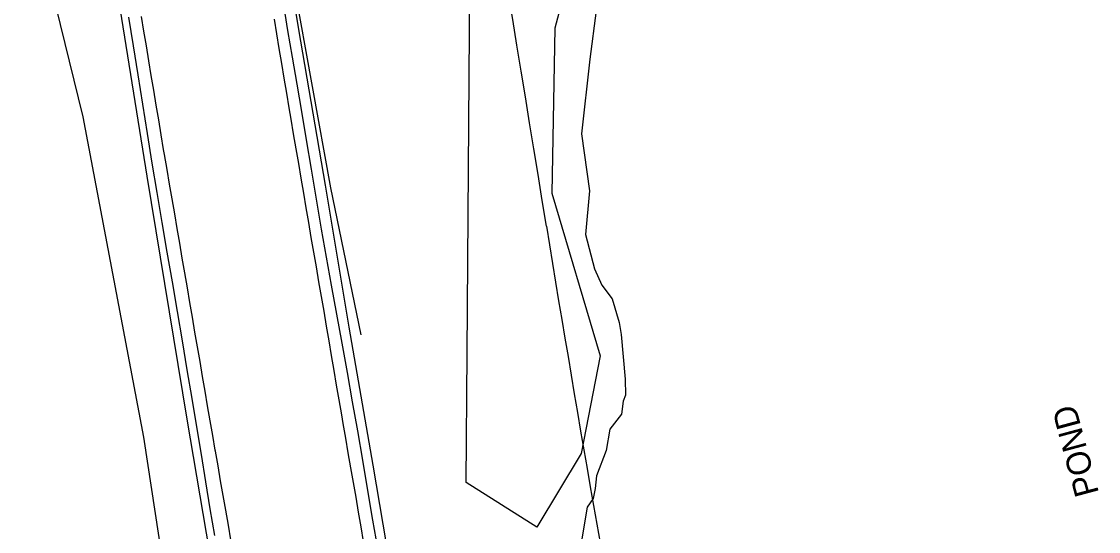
# Model space of a CAD drawing. Extents: x 472260 to 482161, y 489063 to 507124.
# Drawn here: x 478378 to 478557.1, y 495186 to 495270.8 of the extents above; entities that cross this region are included whole.
import ezdxf

# ---------------------------------------------------------------- set-up
doc = ezdxf.new("R2010")
doc.units = 0
for name, color, linetype in [('Exist Structure Minor Drop Inlet Cogo Elevation', 7, 'Continuous'), ('Prop Drainage Structure Catch Basin Convert From Junction Box Label', 7, 'Continuous'), ('Prop Drainage Structure Drop Inlet Grate 2 Narrow Slots and Sag Grates 840 24 CELL', 7, 'Continuous'), ('Prop Drainage Structure Outlet Generic CELL', 7, 'Continuous'), ('Prop Drainage Structure Pipe RCP 24in Class III', 7, 'Continuous'), ('Prop Drainage Structure Pipe Stub Out CELL', 7, 'Continuous'), ('Prop Drainage Structure Plot Symbol 50 Scale CELL', 7, 'Continuous'), ('Prop Drainage Structure Tops and Inverts LABEL', 7, 'Continuous'), ('Prop Erosion Rip Rap Pad at Outlet Label', 7, 'Continuous')]:
    doc.layers.add(name, color=color, linetype=linetype)

msp = doc.modelspace()

# ---------------------------------------------------------------- linework, layer by layer
at = {"layer": 'Exist Structure Minor Drop Inlet Cogo Elevation'}
for centre, radius, start, end in [((233727.31, 455420.15), 247955.71, 9.2405286, 9.3048963), ((482394.4, 495875.96), 3980.78, 189.24053, 192.1328), ((482394.4, 495875.96), 4080.78, 189.24053, 192.1328)]:
    msp.add_arc(centre, radius, start, end, dxfattribs=at)
at = {"layer": 'Prop Drainage Structure Catch Basin Convert From Junction Box Label'}
for points in [[(478417.93, 495132.02), (478412.53, 495163.47), (478405.58, 495204.65), (478398.91, 495245.05), (478393.2, 495280.6), (478387.36, 495316.03), (478382.59, 495344.43), (478377.9, 495376.55), (478373.27, 495404.91), (478371.49, 495416.4), (478366.72, 495443.35), (478361.91, 495472.12), (478357.24, 495499.62), (478353.99, 495520.46), (478349.9, 495549.36), (478345.53, 495576.25), (478340.24, 495606.34), (478335.62, 495635.46)], [(478448.16, 495130.48), (478444.36, 495152.75), (478440.37, 495174.1), (478436.48, 495197.03), (478432.49, 495219.94), (478428.53, 495243.56), (478424.13, 495269.44), (478420.25, 495292.99), (478414.62, 495326.04), (478410.06, 495354.26), (478405.5, 495382.92), (478401.76, 495407.76), (478396.38, 495440.05), (478391.25, 495472.58), (478388.88, 495486.77)]]:
    msp.add_lwpolyline(points, dxfattribs=at)
at = {"layer": 'Prop Drainage Structure Drop Inlet Grate 2 Narrow Slots and Sag Grates 840 24 CELL'}
for points in [[(478412.84, 495184.59), (478412.41, 495187.05), (478411.98, 495189.51), (478411.55, 495191.96), (478411.12, 495194.42), (478410.69, 495196.87), (478410.26, 495199.33), (478410.23, 495199.48), (478409.81, 495201.94), (478409.38, 495204.4), (478408.96, 495206.86), (478408.54, 495209.31), (478408.12, 495211.77), (478407.7, 495214.23), (478407.27, 495216.68), (478406.85, 495219.14), (478406.43, 495221.6), (478406.01, 495224.06), (478405.59, 495226.51), (478405.16, 495228.97), (478404.74, 495231.43), (478404.32, 495233.89), (478403.9, 495236.34), (478403.48, 495238.8), (478403.05, 495241.26), (478402.63, 495243.72), (478402.21, 495246.17), (478401.79, 495248.63), (478401.64, 495249.48), (478401.23, 495251.94), (478400.82, 495254.4), (478400.41, 495256.86), (478400, 495259.32), (478399.59, 495261.78), (478399.19, 495264.23), (478398.78, 495266.69), (478398.37, 495269.15), (478397.96, 495271.61)], [(478420, 495271.16), (478420.41, 495268.71), (478420.82, 495266.25), (478421.23, 495263.79), (478421.64, 495261.33), (478422.05, 495258.87), (478422.46, 495256.41), (478422.78, 495254.53), (478423.2, 495252.07), (478423.62, 495249.62), (478424.04, 495247.16), (478424.46, 495244.7), (478424.88, 495242.25), (478425.3, 495239.79), (478425.72, 495237.33), (478426.14, 495234.88), (478426.56, 495232.42), (478426.99, 495229.96), (478427.41, 495227.51), (478427.83, 495225.05), (478428.25, 495222.59), (478428.67, 495220.14), (478429.09, 495217.68), (478429.51, 495215.22), (478429.93, 495212.77), (478430.35, 495210.31), (478430.77, 495207.86), (478431.2, 495205.4), (478431.44, 495203.95), (478431.87, 495201.49), (478432.29, 495199.04), (478432.72, 495196.58), (478433.14, 495194.12), (478433.57, 495191.67), (478433.99, 495189.21), (478434.42, 495186.76), (478434.84, 495184.3)]]:
    msp.add_lwpolyline(points, dxfattribs=at)
at = {"layer": 'Prop Drainage Structure Pipe RCP 24in Class III'}
msp.add_lwpolyline([(478473.55, 495272.61), (478472.52, 495264.52), (478471.12, 495252.07), (478472.43, 495242.59), (478471.8, 495235.35), (478473.28, 495229.62), (478474.48, 495226.95), (478476.22, 495224.65), (478477.39, 495220.73), (478477.71, 495218.72), (478478.39, 495211.29), (478478.42, 495208.63), (478478.06, 495207.63), (478477.74, 495205.47), (478475.83, 495202.98), (478475.21, 495199.45), (478473.62, 495195.24), (478473.38, 495193.11), (478473.07, 495191.47), (478472.07, 495190.02), (478470.7, 495182.09)], dxfattribs=at)
at = {"layer": 'Prop Drainage Structure Pipe Stub Out CELL'}
for points in [[(478421.51, 495273.89), (478422.26, 495269.29), (478423, 495264.83), (478423.76, 495260.35), (478424.54, 495255.8), (478425.34, 495251.09), (478426.16, 495246.24), (478427, 495241.23), (478427.84, 495236.26), (478428.68, 495231.56), (478429.52, 495226.91), (478430.39, 495222.13), (478431.27, 495217.27), (478432.15, 495212.4), (478433.01, 495207.54), (478433.85, 495202.72), (478434.69, 495197.84), (478435.55, 495192.81), (478436.39, 495187.86), (478437.19, 495183.22)], [(478410.13, 495185.29), (478409.39, 495189.74), (478408.66, 495194.22), (478407.92, 495198.76), (478407.17, 495203.37), (478406.38, 495208.07), (478405.58, 495212.84), (478404.76, 495217.68), (478403.93, 495222.55), (478403.09, 495227.46), (478402.24, 495232.41), (478401.39, 495237.36), (478400.56, 495242.31), (478399.76, 495247.23), (478398.98, 495252.14), (478398.2, 495257.03), (478397.43, 495261.88), (478396.65, 495266.7), (478395.87, 495271.49)]]:
    msp.add_lwpolyline(points, dxfattribs=at)
at = {"layer": 'Prop Drainage Structure Plot Symbol 50 Scale CELL'}
msp.add_lwpolyline([(478390.72, 495492.81), (478395.61, 495453.92), (478401.39, 495414.56), (478406.41, 495382.15), (478411, 495352.2), (478416.72, 495317.79), (478423.3, 495276.84), (478429.41, 495243.13), (478434.41, 495218.68)], dxfattribs=at)
at = {"layer": 'Prop Drainage Structure Tops and Inverts LABEL'}
msp.add_lwpolyline([(478378.39, 495294.94), (478388.21, 495254.89), (478398.3, 495201.66), (478408.36, 495135.64), (478406.7, 495128.34), (478411.31, 495122.8), (478413.85, 495111.66), (478423.57, 495080.91), (478430.65, 495045.18), (478429.8, 495030.07), (478413.24, 495021.55), (478401.96, 495063.19), (478390.25, 495061.37), (478350.11, 495047.81), (478312.28, 495022.62)], dxfattribs=at)
at = {"layer": 'Prop Erosion Rip Rap Pad at Outlet Label'}
msp.add_lwpolyline([(478452.72, 495299.73), (478473.95, 495296.98), (478466.68, 495269.67), (478466.18, 495242.22), (478474.22, 495215.18), (478471.07, 495198.94), (478463.66, 495186.72), (478451.95, 495194.14), (478452.11, 495215.6), (478452.72, 495299.73)], dxfattribs=at)

# ---------------------------------------------------------------- texts
at = {"layer": 'Prop Drainage Structure Outlet Generic CELL'}
msp.add_text('POND', height=4, rotation=105.0312, dxfattribs=at).set_placement((478557.17, 495192.39))

doc.saveas('drawing.dxf')
